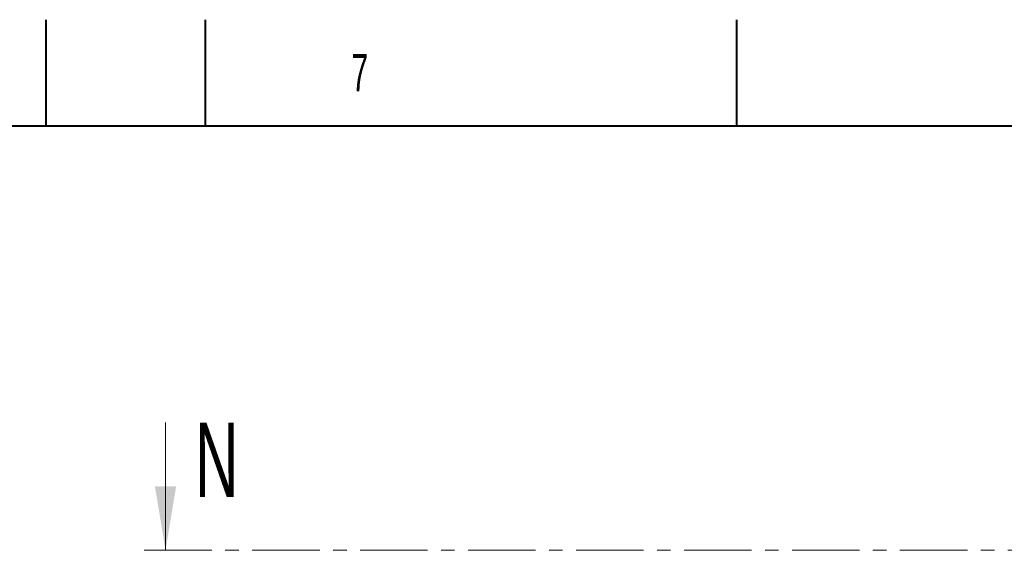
# Model space of a CAD drawing. Header units: millimetres. Extents: x 0 to 8410, y 0 to 5940.
# Tile 264 of 274: x 4230 to 5157, y 5441 to 5940. Entities that reach past the tile are written whole.
import ezdxf

# ---------------------------------------------------------------- set-up
doc = ezdxf.new("R2010")
doc.units = ezdxf.units.MM
doc.header["$LTSCALE"] = 10
doc.linetypes.add('CENTER', pattern=[10.16, 6.35, -1.27, 1.27, -1.27])
doc.styles.add('SLDTEXTSTYLE0', font='TXT', dxfattribs={"width": 0.605})

msp = doc.modelspace()

# ---------------------------------------------------------------- linework, layer by layer
at = {"color": 7, "linetype": 'Continuous', "lineweight": 40}
for p, q in [((4255, 5840), (4255, 5940)), ((4405, 5840), (4405, 5940)), ((4905, 5840), (4905, 5940)), ((8310, 5840), (200, 5840))]:
    msp.add_line(p, q, dxfattribs=at)
at = {"color": 7, "linetype": 'Continuous', "lineweight": 0}
msp.add_line((4367.235032, 5561.252152), (4367.235032, 5441.252152), dxfattribs=at)
at = {"color": 7, "linetype": 'CENTER', "lineweight": 0}
msp.add_line((4347.235032, 5441.252152), (5263.222946, 5441.252152), dxfattribs=at)
at = {"color": 7, "linetype": 'Continuous', "lineweight": 0}
msp.add_solid([(4367.235032, 5441.252152), (4377.235032, 5501.252152), (4357.235032, 5501.252152)], dxfattribs=at)

# ---------------------------------------------------------------- texts
at = {"color": 7, "linetype": 'Continuous', "lineweight": 0, "insert": (4542.109214, 5907.673754), "char_height": 35, "attachment_point": 1, "style": 'SLDTEXTSTYLE0'}
msp.add_mtext('7', dxfattribs=at)
at = {"color": 7, "linetype": 'Continuous', "insert": (4394.970828, 5561.252152), "char_height": 70, "attachment_point": 1, "style": 'SLDTEXTSTYLE0'}
msp.add_mtext('N', dxfattribs=at)

doc.saveas('drawing.dxf')
